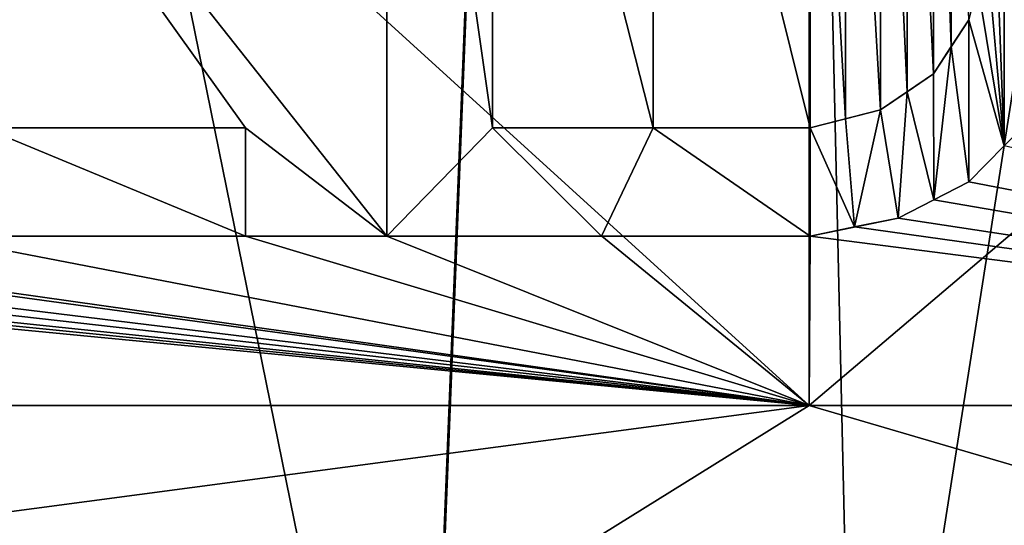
# Model space of a CAD drawing. Header units: millimetres. Extents: x -52 to 107, y -6 to 112.
# Tile 342 of 354: x 58 to 64, y 66 to 69. Entities that reach past the tile are written whole.
import ezdxf

# ---------------------------------------------------------------- set-up
doc = ezdxf.new("R2010")
doc.units = ezdxf.units.MM
doc.header["$LTSCALE"] = 65.185185
for name, color, linetype in [('1102', 7, 'CONTINUOUS'), ('1105', 7, 'CONTINUOUS'), ('1205', 7, 'CONTINUOUS'), ('1206', 7, 'CONTINUOUS'), ('1207', 7, 'CONTINUOUS'), ('1211', 7, 'CONTINUOUS'), ('1212', 7, 'CONTINUOUS'), ('1213', 7, 'CONTINUOUS'), ('1214', 7, 'CONTINUOUS'), ('1215', 7, 'CONTINUOUS'), ('1230', 7, 'CONTINUOUS'), ('1231', 7, 'CONTINUOUS'), ('1232', 7, 'CONTINUOUS'), ('1233', 7, 'CONTINUOUS'), ('1234', 7, 'CONTINUOUS'), ('1235', 7, 'CONTINUOUS'), ('3039', 7, 'CONTINUOUS'), ('3245', 7, 'CONTINUOUS'), ('3246', 7, 'CONTINUOUS'), ('471', 7, 'CONTINUOUS'), ('472', 7, 'CONTINUOUS'), ('479', 7, 'CONTINUOUS'), ('481', 7, 'CONTINUOUS')]:
    doc.layers.add(name, color=color, linetype=linetype)

msp = doc.modelspace()

# ---------------------------------------------------------------- linework, layer by layer
at = {"layer": '1102', "color": 7, "linetype": 'CONTINUOUS', "true_color": 0xe0f2ff}
for points in [[(62.6499, 66.7511, 42.4464), (51.9999, 66.7511, 45.3001), (60.3752, 65.3369, 44.2199), (62.6499, 66.7511, 42.4464)], [(51.9999, 66.7511, 45.3001), (51.9999, 65.3369, 45.8859), (60.3752, 65.3369, 44.2199), (51.9999, 66.7511, 45.3001)], [(62.6499, 66.7511, 42.4464), (60.3752, 65.3369, 44.2199), (67.4755, 65.3369, 39.4757), (62.6499, 66.7511, 42.4464)], [(70.4462, 66.7511, 34.6501), (62.6499, 66.7511, 42.4464), (67.4755, 65.3369, 39.4757), (70.4462, 66.7511, 34.6501)]]:
    msp.add_3dface(points, dxfattribs=at)
at = {"layer": '1105', "color": 7, "linetype": 'CONTINUOUS', "true_color": 0xe0f2ff}
for points in [[(51.9999, 66.7513, -45.2999), (62.6499, 66.7513, -42.4462), (51.9999, 65.337, -45.8857), (51.9999, 66.7513, -45.2999)], [(62.6499, 66.7513, -42.4462), (60.3752, 65.3371, -44.2197), (51.9999, 65.337, -45.8857), (62.6499, 66.7513, -42.4462)], [(62.6499, 66.7513, -42.4462), (67.4755, 65.3371, -39.4755), (60.3752, 65.3371, -44.2197), (62.6499, 66.7513, -42.4462)], [(62.6499, 66.7513, -42.4462), (70.4462, 66.7513, -34.6499), (67.4755, 65.3371, -39.4755), (62.6499, 66.7513, -42.4462)]]:
    msp.add_3dface(points, dxfattribs=at)
at = {"layer": '1205', "color": 7, "linetype": 'CONTINUOUS', "true_color": 0x141a1c}
for points in [[(57.4705, 67.7511, 44.5856), (59.3228, 67.7511, 44.0017), (57.4694, 67.7511, 45.1028), (57.4705, 67.7511, 44.5856)], [(57.4694, 67.7511, 45.1028), (59.3228, 67.7511, 44.0017), (59.3228, 67.7511, 44.5334), (57.4694, 67.7511, 45.1028)]]:
    msp.add_3dface(points, dxfattribs=at)
at = {"layer": '1206', "color": 7, "linetype": 'CONTINUOUS', "true_color": 0x141a1c}
for points in [[(59.3228, 67.7511, 44.0017), (59.3228, 68.3894, 44.0017), (59.3228, 67.7511, 44.5334), (59.3228, 67.7511, 44.0017)], [(59.3228, 67.7511, 44.5334), (59.3228, 68.3894, 44.0017), (59.3228, 68.3894, 44.5334), (59.3228, 67.7511, 44.5334)]]:
    msp.add_3dface(points, dxfattribs=at)
at = {"layer": '1207', "color": 7, "linetype": 'CONTINUOUS', "true_color": 0x141a1c}
for points in [[(59.3228, 68.3894, 44.5334), (57.7771, 68.3894, 44.5017), (57.7763, 68.3894, 45.0209), (59.3228, 68.3894, 44.5334)], [(59.3228, 68.3894, 44.0017), (57.7771, 68.3894, 44.5017), (59.3228, 68.3894, 44.5334), (59.3228, 68.3894, 44.0017)]]:
    msp.add_3dface(points, dxfattribs=at)
at = {"layer": '1211', "color": 7, "linetype": 'CONTINUOUS', "true_color": 0x141a1c}
for points in [[(60.1561, 72.7511, 43.6766), (60.1561, 67.7511, 43.6766), (60.1561, 72.7511, 44.2168), (60.1561, 72.7511, 43.6766)], [(60.1561, 72.7511, 44.2168), (60.1561, 67.7511, 43.6766), (60.1561, 67.7511, 44.2168), (60.1561, 72.7511, 44.2168)]]:
    msp.add_3dface(points, dxfattribs=at)
at = {"layer": '1212', "color": 7, "linetype": 'CONTINUOUS', "true_color": 0x141a1c}
for points in [[(60.1561, 67.7511, 43.6766), (61.4263, 67.7511, 43.1007), (60.1561, 67.7511, 44.2168), (60.1561, 67.7511, 43.6766)], [(60.1561, 67.7511, 44.2168), (61.4263, 67.7511, 43.1007), (61.4252, 67.7511, 43.6572), (60.1561, 67.7511, 44.2168)], [(61.4263, 67.7511, 43.1007), (62.6561, 67.7511, 42.4428), (61.4252, 67.7511, 43.6572), (61.4263, 67.7511, 43.1007)], [(61.4252, 67.7511, 43.6572), (62.6561, 67.7511, 42.4428), (62.6561, 67.7511, 43.0181), (61.4252, 67.7511, 43.6572)]]:
    msp.add_3dface(points, dxfattribs=at)
at = {"layer": '1213', "color": 7, "linetype": 'CONTINUOUS', "true_color": 0x141a1c}
for points in [[(62.6561, 67.7511, 42.4428), (62.9177, 67.8045, 42.2892), (63.1769, 67.8575, 42.7168), (62.6561, 67.7511, 42.4428)], [(62.9176, 67.8045, 42.8692), (62.6561, 67.7511, 42.4428), (63.1769, 67.8575, 42.7168), (62.9176, 67.8045, 42.8692)], [(62.9177, 67.8045, 42.2892), (63.1769, 67.8575, 42.1319), (63.1769, 67.8575, 42.7168), (62.9177, 67.8045, 42.2892)], [(62.6561, 67.7511, 43.0181), (62.6561, 67.7511, 42.4428), (62.9176, 67.8045, 42.8692), (62.6561, 67.7511, 43.0181)]]:
    msp.add_3dface(points, dxfattribs=at)
at = {"layer": '1214', "color": 7, "linetype": 'CONTINUOUS', "true_color": 0x141a1c}
for points in [[(63.1769, 67.8575, 42.1319), (63.3862, 67.9643, 42.0013), (63.5936, 68.0703, 42.4616), (63.1769, 67.8575, 42.1319)], [(63.3861, 67.9643, 42.5902), (63.1769, 67.8575, 42.1319), (63.5936, 68.0703, 42.4616), (63.3861, 67.9643, 42.5902)], [(63.3862, 67.9643, 42.0013), (63.5936, 68.0703, 41.8684), (63.5936, 68.0703, 42.4616), (63.3862, 67.9643, 42.0013)], [(63.1769, 67.8575, 42.7168), (63.1769, 67.8575, 42.1319), (63.3861, 67.9643, 42.5902), (63.1769, 67.8575, 42.7168)]]:
    msp.add_3dface(points, dxfattribs=at)
at = {"layer": '1215', "color": 7, "linetype": 'CONTINUOUS', "true_color": 0x141a1c}
for points in [[(63.5936, 68.0703, 41.8684), (63.8032, 68.2843, 41.7306), (64.0103, 68.4958, 42.1932), (63.5936, 68.0703, 41.8684)], [(63.8031, 68.2842, 42.3283), (63.5936, 68.0703, 41.8684), (64.0103, 68.4958, 42.1932), (63.8031, 68.2842, 42.3283)], [(63.5936, 68.0703, 42.4616), (63.5936, 68.0703, 41.8684), (63.8031, 68.2842, 42.3283), (63.5936, 68.0703, 42.4616)]]:
    msp.add_3dface(points, dxfattribs=at)
at = {"layer": '1230', "color": 7, "linetype": 'CONTINUOUS', "true_color": 0x141a1c}
msp.add_3dface([(63.5936, 69.0277, 42.4616), (63.6458, 69.2408, 42.4287), (63.5936, 69.0277, 41.8684), (63.5936, 69.0277, 42.4616)], dxfattribs=at)
at = {"layer": '1231', "color": 7, "linetype": 'CONTINUOUS', "true_color": 0x141a1c}
for points in [[(63.3853, 68.7086, 42.5908), (63.5936, 69.0277, 42.4616), (63.3853, 68.7086, 42.0018), (63.3853, 68.7086, 42.5908)], [(63.5936, 69.0277, 42.4616), (63.3853, 68.7086, 42.5908), (63.4898, 68.8686, 42.5264), (63.5936, 69.0277, 42.4616)], [(63.3853, 68.7086, 42.0018), (63.5936, 69.0277, 42.4616), (63.4898, 68.8687, 41.9353), (63.3853, 68.7086, 42.0018)], [(63.5936, 69.0277, 42.4616), (63.5936, 69.0277, 41.8684), (63.4898, 68.8687, 41.9353), (63.5936, 69.0277, 42.4616)]]:
    msp.add_3dface(points, dxfattribs=at)
at = {"layer": '1232', "color": 7, "linetype": 'CONTINUOUS', "true_color": 0x141a1c}
for points in [[(63.0728, 68.4958, 42.7786), (63.3853, 68.7086, 42.5908), (63.0728, 68.4958, 42.1957), (63.0728, 68.4958, 42.7786)], [(63.3853, 68.7086, 42.5908), (63.0728, 68.4958, 42.7786), (63.2295, 68.6025, 42.6852), (63.3853, 68.7086, 42.5908)], [(63.0728, 68.4958, 42.1957), (63.3853, 68.7086, 42.5908), (63.2296, 68.6025, 42.0994), (63.0728, 68.4958, 42.1957)], [(63.3853, 68.7086, 42.5908), (63.3853, 68.7086, 42.0018), (63.2296, 68.6025, 42.0994), (63.3853, 68.7086, 42.5908)]]:
    msp.add_3dface(points, dxfattribs=at)
at = {"layer": '1233', "color": 7, "linetype": 'CONTINUOUS', "true_color": 0x141a1c}
for points in [[(62.6561, 68.3894, 43.0181), (63.0728, 68.4958, 42.7786), (62.6561, 68.3894, 42.4428), (62.6561, 68.3894, 43.0181)], [(63.0728, 68.4958, 42.7786), (62.6561, 68.3894, 43.0181), (62.8651, 68.4428, 42.8995), (63.0728, 68.4958, 42.7786)], [(62.6561, 68.3894, 42.4428), (63.0728, 68.4958, 42.7786), (62.8652, 68.4428, 42.3204), (62.6561, 68.3894, 42.4428)], [(63.0728, 68.4958, 42.7786), (63.0728, 68.4958, 42.1957), (62.8652, 68.4428, 42.3204), (63.0728, 68.4958, 42.7786)]]:
    msp.add_3dface(points, dxfattribs=at)
at = {"layer": '1234', "color": 7, "linetype": 'CONTINUOUS', "true_color": 0x141a1c}
for points in [[(60.7811, 68.3894, 43.4058), (60.7811, 68.3894, 43.9533), (61.7299, 68.3894, 43.5082), (60.7811, 68.3894, 43.4058)], [(61.7305, 68.3894, 42.9475), (60.7811, 68.3894, 43.4058), (61.7299, 68.3894, 43.5082), (61.7305, 68.3894, 42.9475)], [(62.6561, 68.3894, 43.0181), (61.7305, 68.3894, 42.9475), (61.7299, 68.3894, 43.5082), (62.6561, 68.3894, 43.0181)], [(62.6561, 68.3894, 43.0181), (62.6561, 68.3894, 42.4428), (61.7305, 68.3894, 42.9475), (62.6561, 68.3894, 43.0181)]]:
    msp.add_3dface(points, dxfattribs=at)
at = {"layer": '1235', "color": 7, "linetype": 'CONTINUOUS', "true_color": 0x141a1c}
for points in [[(60.7811, 72.1128, 43.4058), (60.7811, 72.1128, 43.9533), (60.7811, 68.3894, 43.9533), (60.7811, 72.1128, 43.4058)], [(60.7811, 72.1128, 43.4058), (60.7811, 68.3894, 43.9533), (60.7811, 68.3894, 43.4058), (60.7811, 72.1128, 43.4058)]]:
    msp.add_3dface(points, dxfattribs=at)
at = {"layer": '3039', "color": 7, "linetype": 'CONTINUOUS', "true_color": 0xe0f2ff}
for points in [[(61.7305, 72.1128, 42.9475), (60.7811, 72.1128, 43.4058), (61.7305, 68.3894, 42.9475), (61.7305, 72.1128, 42.9475)], [(60.7811, 72.1128, 43.4058), (60.7811, 68.3894, 43.4058), (61.7305, 68.3894, 42.9475), (60.7811, 72.1128, 43.4058)], [(62.6561, 72.1128, 42.4428), (61.7305, 72.1128, 42.9475), (62.6561, 68.3894, 42.4428), (62.6561, 72.1128, 42.4428)], [(62.6561, 68.3894, 42.4428), (61.7305, 72.1128, 42.9475), (61.7305, 68.3894, 42.9475), (62.6561, 68.3894, 42.4428)], [(62.8652, 72.0594, 42.3205), (62.6561, 72.1128, 42.4428), (62.8652, 68.4428, 42.3204), (62.8652, 72.0594, 42.3205)], [(62.6561, 72.1128, 42.4428), (62.6561, 68.3894, 42.4428), (62.8652, 68.4428, 42.3204), (62.6561, 72.1128, 42.4428)], [(63.0728, 72.0064, 42.1957), (62.8652, 72.0594, 42.3205), (63.0728, 68.4958, 42.1957), (63.0728, 72.0064, 42.1957)], [(63.0728, 68.4958, 42.1957), (62.8652, 72.0594, 42.3205), (62.8652, 68.4428, 42.3204), (63.0728, 68.4958, 42.1957)], [(63.2296, 71.8997, 42.0994), (63.0728, 72.0064, 42.1957), (63.2296, 68.6025, 42.0994), (63.2296, 71.8997, 42.0994)], [(63.0728, 72.0064, 42.1957), (63.0728, 68.4958, 42.1957), (63.2296, 68.6025, 42.0994), (63.0728, 72.0064, 42.1957)], [(63.3853, 71.7937, 42.0018), (63.2296, 71.8997, 42.0994), (63.3853, 68.7086, 42.0018), (63.3853, 71.7937, 42.0018)], [(63.3853, 68.7086, 42.0018), (63.2296, 71.8997, 42.0994), (63.2296, 68.6025, 42.0994), (63.3853, 68.7086, 42.0018)], [(63.4898, 71.6336, 41.9353), (63.3853, 71.7937, 42.0018), (63.4898, 68.8687, 41.9353), (63.4898, 71.6336, 41.9353)], [(63.3853, 71.7937, 42.0018), (63.3853, 68.7086, 42.0018), (63.4898, 68.8687, 41.9353), (63.3853, 71.7937, 42.0018)], [(63.5936, 69.0277, 41.8684), (63.4898, 71.6336, 41.9353), (63.4898, 68.8687, 41.9353), (63.5936, 69.0277, 41.8684)]]:
    msp.add_3dface(points, dxfattribs=at)
at = {"layer": '3245', "color": 7, "linetype": 'CONTINUOUS', "true_color": 0xe0f2ff}
for points in [[(57.4694, 67.7511, 45.1028), (59.3228, 67.7511, 44.5334), (57.7763, 68.3894, 45.0209), (57.4694, 67.7511, 45.1028)], [(59.3228, 67.7511, 44.5334), (59.3228, 68.3894, 44.5334), (57.7763, 68.3894, 45.0209), (59.3228, 67.7511, 44.5334)]]:
    msp.add_3dface(points, dxfattribs=at)
at = {"layer": '3246', "color": 7, "linetype": 'CONTINUOUS', "true_color": 0xe0f2ff}
for points in [[(60.1561, 72.7511, 44.2168), (60.1561, 67.7511, 44.2168), (60.7811, 68.3894, 43.9533), (60.1561, 72.7511, 44.2168)], [(60.7811, 72.1128, 43.9533), (60.1561, 72.7511, 44.2168), (60.7811, 68.3894, 43.9533), (60.7811, 72.1128, 43.9533)], [(63.8031, 68.2842, 42.3283), (63.8031, 72.218, 42.3283), (63.6978, 71.049, 42.3957), (63.8031, 68.2842, 42.3283)], [(63.8031, 68.2842, 42.3283), (64.0103, 68.4958, 42.1932), (63.8031, 72.218, 42.3283), (63.8031, 68.2842, 42.3283)], [(64.0103, 68.4958, 42.1932), (64.0103, 72.0064, 42.1932), (63.8031, 72.218, 42.3283), (64.0103, 68.4958, 42.1932)], [(63.8031, 68.2842, 42.3283), (63.6978, 71.049, 42.3957), (63.6978, 69.4532, 42.3957), (63.8031, 68.2842, 42.3283)], [(63.8031, 68.2842, 42.3283), (63.6978, 69.4532, 42.3957), (63.6458, 69.2408, 42.4287), (63.8031, 68.2842, 42.3283)], [(63.5936, 69.0277, 42.4616), (63.8031, 68.2842, 42.3283), (63.6458, 69.2408, 42.4287), (63.5936, 69.0277, 42.4616)], [(63.5936, 68.0703, 42.4616), (63.5936, 69.0277, 42.4616), (63.4898, 68.8686, 42.5264), (63.5936, 68.0703, 42.4616)], [(63.5936, 68.0703, 42.4616), (63.8031, 68.2842, 42.3283), (63.5936, 69.0277, 42.4616), (63.5936, 68.0703, 42.4616)], [(63.3853, 68.7086, 42.5908), (63.3861, 67.9643, 42.5902), (63.4898, 68.8686, 42.5264), (63.3853, 68.7086, 42.5908)], [(63.3861, 67.9643, 42.5902), (63.5936, 68.0703, 42.4616), (63.4898, 68.8686, 42.5264), (63.3861, 67.9643, 42.5902)], [(63.3861, 67.9643, 42.5902), (63.3853, 68.7086, 42.5908), (63.2295, 68.6025, 42.6852), (63.3861, 67.9643, 42.5902)], [(63.0728, 68.4958, 42.7786), (63.1769, 67.8575, 42.7168), (63.2295, 68.6025, 42.6852), (63.0728, 68.4958, 42.7786)], [(63.1769, 67.8575, 42.7168), (63.3861, 67.9643, 42.5902), (63.2295, 68.6025, 42.6852), (63.1769, 67.8575, 42.7168)], [(62.9176, 67.8045, 42.8692), (63.0728, 68.4958, 42.7786), (62.8651, 68.4428, 42.8995), (62.9176, 67.8045, 42.8692)], [(62.9176, 67.8045, 42.8692), (63.1769, 67.8575, 42.7168), (63.0728, 68.4958, 42.7786), (62.9176, 67.8045, 42.8692)], [(62.6561, 68.3894, 43.0181), (62.9176, 67.8045, 42.8692), (62.8651, 68.4428, 42.8995), (62.6561, 68.3894, 43.0181)], [(60.1561, 67.7511, 44.2168), (61.4252, 67.7511, 43.6572), (60.7811, 68.3894, 43.9533), (60.1561, 67.7511, 44.2168)], [(60.7811, 68.3894, 43.9533), (61.4252, 67.7511, 43.6572), (61.7299, 68.3894, 43.5082), (60.7811, 68.3894, 43.9533)], [(61.4252, 67.7511, 43.6572), (62.6561, 67.7511, 43.0181), (61.7299, 68.3894, 43.5082), (61.4252, 67.7511, 43.6572)], [(62.6561, 67.7511, 43.0181), (62.6561, 68.3894, 43.0181), (61.7299, 68.3894, 43.5082), (62.6561, 67.7511, 43.0181)], [(62.6561, 67.7511, 43.0181), (62.9176, 67.8045, 42.8692), (62.6561, 68.3894, 43.0181), (62.6561, 67.7511, 43.0181)]]:
    msp.add_3dface(points, dxfattribs=at)
at = {"layer": '471', "color": 7, "linetype": 'CONTINUOUS', "true_color": 0xe0f2ff}
for points in [[(51.9999, 60.1644, 44.0001), (51.9998, 103.4511, 44.0002), (61.9998, 103.4511, 41.3207), (51.9999, 60.1644, 44.0001)], [(51.9999, 60.1644, 44.0001), (61.9998, 103.4511, 41.3207), (54.0861, 60.4601, 43.891), (51.9999, 60.1644, 44.0001)], [(54.0861, 60.4601, 43.891), (61.9998, 103.4511, 41.3207), (56.8613, 61.3368, 43.4003), (54.0861, 60.4601, 43.891)], [(56.8613, 61.3368, 43.4003), (61.9998, 103.4511, 41.3207), (60.3496, 62.3987, 42.1738), (56.8613, 61.3368, 43.4003)], [(60.3496, 62.3987, 42.1738), (61.9998, 103.4511, 41.3207), (62.9346, 62.7511, 40.7462), (60.3496, 62.3987, 42.1738)], [(61.9998, 103.4511, 41.3207), (69.3203, 103.4511, 34.0002), (62.9346, 62.7511, 40.7462), (61.9998, 103.4511, 41.3207)], [(62.9346, 62.7511, 40.7462), (69.3203, 103.4511, 34.0002), (69.5881, 62.7511, 33.5213), (62.9346, 62.7511, 40.7462)]]:
    msp.add_3dface(points, dxfattribs=at)
at = {"layer": '472', "color": 7, "linetype": 'CONTINUOUS', "true_color": 0xe0f2ff}
for points in [[(61.9998, 103.4513, -41.3203), (51.9998, 103.4513, -43.9998), (60.3568, 62.4005, -42.1703), (61.9998, 103.4513, -41.3203)], [(60.3568, 62.4005, -42.1703), (51.9998, 103.4513, -43.9998), (56.869, 61.3396, -43.3982), (60.3568, 62.4005, -42.1703)], [(62.9346, 62.7513, -40.746), (61.9998, 103.4513, -41.3203), (60.3568, 62.4005, -42.1703), (62.9346, 62.7513, -40.746)], [(69.3203, 103.4513, -33.9998), (61.9998, 103.4513, -41.3203), (62.9346, 62.7513, -40.746), (69.3203, 103.4513, -33.9998)], [(69.5881, 62.7513, -33.5211), (69.3203, 103.4513, -33.9998), (62.9346, 62.7513, -40.746), (69.5881, 62.7513, -33.5211)]]:
    msp.add_3dface(points, dxfattribs=at)
at = {"layer": '479', "color": 7, "linetype": 'CONTINUOUS', "true_color": 0xe0f2ff}
for points in [[(70.4463, 73.3655, 34.6499), (62.6497, 73.3655, 42.4466), (70.4462, 66.7511, 34.6501), (70.4463, 73.3655, 34.6499)], [(70.4462, 66.7511, 34.6501), (62.6497, 73.3655, 42.4466), (63.5936, 72.432, 41.8684), (70.4462, 66.7511, 34.6501)], [(57.7771, 68.3894, 44.5017), (59.3228, 68.3894, 44.0017), (56.1978, 72.7511, 44.8823), (57.7771, 68.3894, 44.5017)], [(56.1978, 72.7511, 44.8823), (59.3228, 68.3894, 44.0017), (60.1561, 67.7511, 43.6766), (56.1978, 72.7511, 44.8823)], [(60.1561, 72.7511, 43.6766), (56.1978, 72.7511, 44.8823), (60.1561, 67.7511, 43.6766), (60.1561, 72.7511, 43.6766)], [(64.0103, 72.0064, 41.591), (70.4462, 66.7511, 34.6501), (63.5936, 72.432, 41.8684), (64.0103, 72.0064, 41.591)], [(59.3228, 68.3894, 44.0017), (59.3228, 67.7511, 44.0017), (60.1561, 67.7511, 43.6766), (59.3228, 68.3894, 44.0017)], [(63.5936, 68.0703, 41.8684), (70.4462, 66.7511, 34.6501), (63.8032, 68.2843, 41.7306), (63.5936, 68.0703, 41.8684)], [(63.3862, 67.9643, 42.0013), (70.4462, 66.7511, 34.6501), (63.5936, 68.0703, 41.8684), (63.3862, 67.9643, 42.0013)], [(53.5936, 67.8575, 45.2404), (62.6499, 66.7511, 42.4464), (53.8021, 67.9639, 45.2237), (53.5936, 67.8575, 45.2404)], [(53.8021, 67.9639, 45.2237), (62.6499, 66.7511, 42.4464), (55.5728, 67.7511, 44.9983), (53.8021, 67.9639, 45.2237)], [(63.1769, 67.8575, 42.1319), (70.4462, 66.7511, 34.6501), (63.3862, 67.9643, 42.0013), (63.1769, 67.8575, 42.1319)], [(53.3333, 67.8043, 45.2583), (62.6499, 66.7511, 42.4464), (53.5936, 67.8575, 45.2404), (53.3333, 67.8043, 45.2583)], [(62.9177, 67.8045, 42.2892), (70.4462, 66.7511, 34.6501), (63.1769, 67.8575, 42.1319), (62.9177, 67.8045, 42.2892)], [(53.0728, 67.7511, 45.2731), (62.6499, 66.7511, 42.4464), (53.3333, 67.8043, 45.2583), (53.0728, 67.7511, 45.2731)], [(62.6561, 67.7511, 42.4428), (70.4462, 66.7511, 34.6501), (62.9177, 67.8045, 42.2892), (62.6561, 67.7511, 42.4428)], [(51.9999, 66.7511, 45.3001), (62.6499, 66.7511, 42.4464), (52.2394, 67.7511, 45.2988), (51.9999, 66.7511, 45.3001)], [(52.2394, 67.7511, 45.2988), (62.6499, 66.7511, 42.4464), (52.6562, 67.7511, 45.29), (52.2394, 67.7511, 45.2988)], [(52.6562, 67.7511, 45.29), (62.6499, 66.7511, 42.4464), (53.0728, 67.7511, 45.2731), (52.6562, 67.7511, 45.29)], [(55.5728, 67.7511, 44.9983), (62.6499, 66.7511, 42.4464), (57.4705, 67.7511, 44.5856), (55.5728, 67.7511, 44.9983)], [(57.4705, 67.7511, 44.5856), (62.6499, 66.7511, 42.4464), (59.3228, 67.7511, 44.0017), (57.4705, 67.7511, 44.5856)], [(59.3228, 67.7511, 44.0017), (62.6499, 66.7511, 42.4464), (60.1561, 67.7511, 43.6766), (59.3228, 67.7511, 44.0017)], [(60.1561, 67.7511, 43.6766), (62.6499, 66.7511, 42.4464), (61.4263, 67.7511, 43.1007), (60.1561, 67.7511, 43.6766)], [(61.4263, 67.7511, 43.1007), (62.6499, 66.7511, 42.4464), (62.6561, 67.7511, 42.4428), (61.4263, 67.7511, 43.1007)], [(62.6499, 66.7511, 42.4464), (70.4462, 66.7511, 34.6501), (62.6561, 67.7511, 42.4428), (62.6499, 66.7511, 42.4464)]]:
    msp.add_3dface(points, dxfattribs=at)
at = {"layer": '481', "color": 7, "linetype": 'CONTINUOUS', "true_color": 0xe0f2ff}
for points in [[(62.6497, 73.3656, -42.4463), (62.6499, 66.7513, -42.4462), (59.3548, 69.7513, -43.9898), (62.6497, 73.3656, -42.4463)], [(70.4463, 73.3656, -34.6497), (62.6499, 66.7513, -42.4462), (62.6497, 73.3656, -42.4463), (70.4463, 73.3656, -34.6497)], [(70.4462, 66.7513, -34.6499), (62.6499, 66.7513, -42.4462), (70.4463, 73.3656, -34.6497), (70.4462, 66.7513, -34.6499)], [(62.6499, 66.7513, -42.4462), (51.9999, 66.7513, -45.2999), (59.3548, 69.7513, -43.9898), (62.6499, 66.7513, -42.4462)], [(59.3548, 69.7513, -43.9898), (51.9999, 66.7513, -45.2999), (59.1937, 69.7513, -44.0483), (59.3548, 69.7513, -43.9898)], [(59.1937, 69.7513, -44.0483), (51.9999, 66.7513, -45.2999), (59.0322, 69.7513, -44.1055), (59.1937, 69.7513, -44.0483)], [(59.0322, 69.7513, -44.1055), (51.9999, 66.7513, -45.2999), (57.7136, 69.7513, -44.5192), (59.0322, 69.7513, -44.1055)]]:
    msp.add_3dface(points, dxfattribs=at)

doc.saveas('drawing.dxf')
